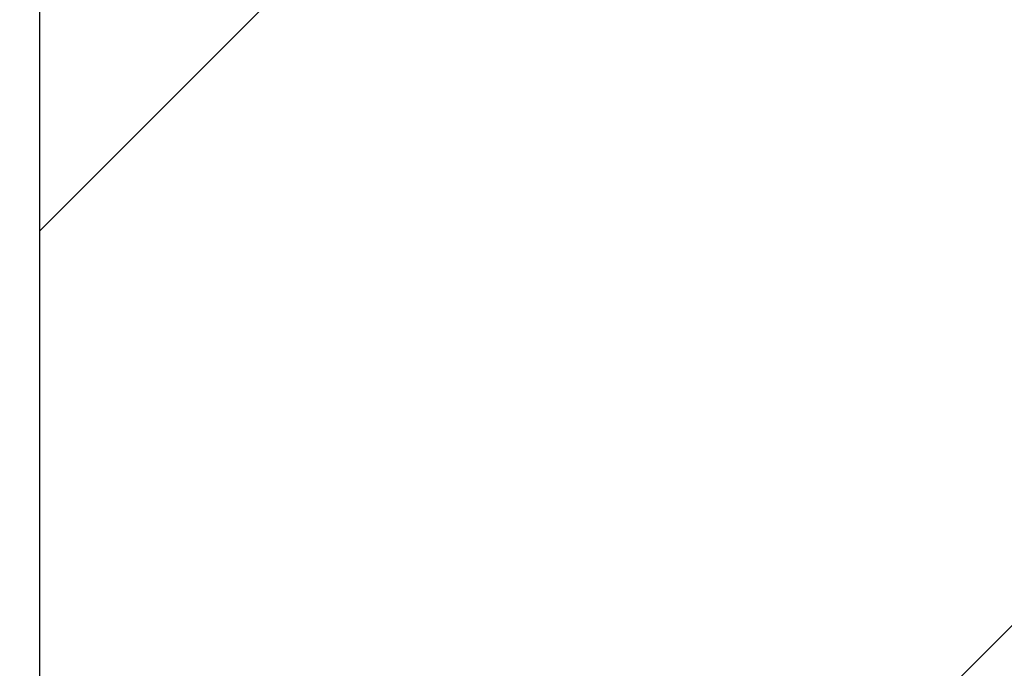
# Model space of a CAD drawing. Header units: millimetres. Extents: x -57642 to 5082813, y -177084 to 58112.
# Tile 913 of 1056: x 109174 to 109335, y -48267 to -48160. Entities that reach past the tile are written whole.
import ezdxf

# ---------------------------------------------------------------- set-up
doc = ezdxf.new("R2010")
doc.units = ezdxf.units.MM

msp = doc.modelspace()

# ---------------------------------------------------------------- hatches: boundary and pattern name
at = {"lineweight": 9}
h = msp.add_hatch(dxfattribs=at)
h.set_pattern_fill('ANSI33', color=256, scale=50)
h.set_pattern_definition([(45, (0, -1340.02), (-224.5064, 224.5064), []), (45, (224.5, -1340.02), (-224.5064, 224.5064), [158.75, -79.375])])
h.paths.add_polyline_path([(109576.98347, -47713.05646), (109142.98347, -47707.2569), (109142.98347, -47636.98964), (109008.33601, -47636.98964, -1), (108987.63094, -47636.98964), (108852.98347, -47636.98964), (108852.98347, -47902.76692), (108952.98347, -47902.76692), (108952.98347, -47912.76692), (108852.98347, -47912.76692), (108852.98347, -48072.76692), (108952.98347, -48072.76692), (108952.98347, -48082.7669), (109130.9978, -48082.76692, -0.414213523), (109127.99781, -48079.76692), (109127.99781, -48076.76692), (109174.39781, -48076.76692), (109174.39781, -48066.76692), (109299.48485, -48066.76692), (109299.48485, -48064.76692), (109459.48485, -48064.76692), (109577.25974, -48066.76692)])
h.paths.add_polyline_path([(109577.27224, -48082.76692), (109187.99781, -48082.76692), (109187.99781, -48116.76692), (109176.98347, -48116.76945), (109176.98343, -48260.05642), (109176.98331, -48521.69973), (109577.61507, -48521.69973)])
edge = h.paths.add_edge_path()
edge.add_line((109142.98347, -46516.26793), (109139.48347, -46516.26793))
edge.add_arc((109139.48347, -46512.76793), 3.5, 180, 270, ccw=False)
edge.add_line((109135.98347, -46512.76793), (109135.98347, -46496.76793))
edge.add_arc((109128.98347, -46496.76793), 7, 0, 90)
edge.add_line((109128.98347, -46489.76793), (109084.98347, -46489.76793))
edge.add_arc((109084.98347, -46487.76793), 2, 180, 270, ccw=False)
edge.add_line((109082.98347, -46487.76793), (109082.98347, -46484.76793))
edge.add_arc((109084.98347, -46484.76793), 2, 90, 180, ccw=False)
edge.add_line((109084.98347, -46482.76793), (108992.98347, -46482.76793))
edge.add_line((108992.98347, -46482.76793), (108992.98347, -46782.76793))
edge.add_line((108992.98347, -46782.76793), (108852.98347, -46782.76793))
edge.add_line((108852.98347, -46782.76793), (108852.98347, -47636.98964))
edge.add_line((108852.98347, -47636.98964), (108987.63094, -47636.98964))
edge.add_arc((108997.98347, -47636.98964), 10.35253, 0, 180, ccw=False)
edge.add_line((109008.33601, -47636.98964), (109142.98347, -47636.98964))
edge.add_line((109142.98347, -47636.98964), (109142.98347, -47131.80114))
edge.add_line((109142.98347, -47131.80114), (109095.4832, -47131.80114))
edge.add_line((109095.4832, -47131.80114), (109095.4832, -47128.66078))
edge.add_line((109095.4832, -47128.66078), (109142.98347, -47128.66078))
edge.add_line((109142.98347, -47128.66078), (109142.98347, -46516.26793))

# ---------------------------------------------------------------- linework, layer by layer
for p in [(109176.98331, -48521.69973), (109176.98343, -48260.05642)]:
    msp.add_line(p, (109176.98347, -48082.84844))

doc.saveas('drawing.dxf')
